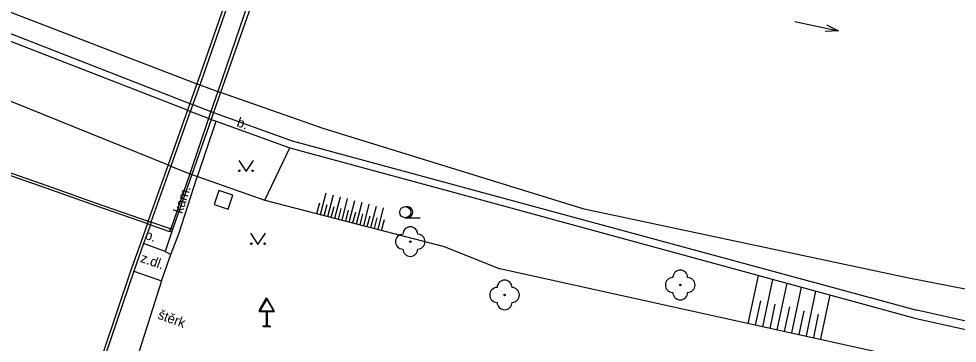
# Model space of a CAD drawing. Extents: x -598932 to -598196, y -1162207 to -1161504.
# Drawn here: x -598567.3 to -598504.1, y -1162068.8 to -1162047 of the extents above; entities that cross this region are included whole.
import ezdxf

# ---------------------------------------------------------------- set-up
doc = ezdxf.new("R2010")
doc.units = 0
for name, color, linetype in [('Level 22', 7, 'Continuous'), ('Level 26', 7, 'Continuous'), ('Level 34', 7, 'Continuous'), ('Level 36', 7, 'Continuous'), ('Level 45', 7, 'Continuous'), ('TM - hladina vodniho toku_ bazenu_ nadrze', 7, 'Continuous'), ('TM - hladina vodniho toku_ bazenu_ nadrze - shora neviditelny prubeh', 7, 'Continuous'), ('TM - horni hrana svahu', 7, 'Continuous'), ('TM - horni hrana svahu - shora neviditelna', 7, 'Continuous'), ('TM - hranice souvisleho porostu (skupiny stromu_ kere)', 7, 'Continuous'), ('TM - komunikace - VP', 7, 'Continuous'), ('TM - letecke snimky - pomocna linie', 7, 'Continuous'), ('TM - popis povrchu', 7, 'Continuous'), ('TM - rozhrani ploch obecne - NP', 7, 'Continuous'), ('TM - rozhrani ploch obecne - VP', 7, 'Continuous'), ('TM - srafovani', 7, 'Continuous'), ('TM - zabradli - VP', 7, 'Continuous'), ('TM - zed operna - VP', 7, 'Continuous')]:
    doc.layers.add(name, color=color, linetype=linetype)

msp = doc.modelspace()

# ---------------------------------------------------------------- linework, layer by layer
at = {"layer": 'Level 22'}
for centre in [(-598540.95, -1162061.97), (-598522.77, -1162064.89), (-598534.6, -1162065.56)]:
    msp.add_circle(centre, 0.05, dxfattribs=at)
for centre, start, end in [((-598540.95, -1162061.47), 0, 180), ((-598541.45, -1162061.97), 90, 270), ((-598540.45, -1162061.97), 270, 90), ((-598540.95, -1162062.47), 180, 0), ((-598522.77, -1162064.39), 0, 180), ((-598523.27, -1162064.89), 90, 270), ((-598522.27, -1162064.89), 270, 90), ((-598535.1, -1162065.56), 90, 270), ((-598534.6, -1162065.06), 0, 180), ((-598534.1, -1162065.56), 270, 90), ((-598522.77, -1162065.39), 180, 0), ((-598534.6, -1162066.06), 180, 0)]:
    msp.add_arc(centre, 0.5, start, end, dxfattribs=at)
at = {"layer": 'Level 26'}
msp.add_lwpolyline([(-598554.16, -1162059.48), (-598553.21, -1162059.79), (-598552.9, -1162058.84), (-598553.85, -1162058.53)], close=True, dxfattribs=at)
at = {"layer": 'Level 34'}
for p, q in [((-598550.65, -1162066.622), (-598550.65, -1162067.64)), ((-598550.6, -1162066.672), (-598550.6, -1162067.69)), ((-598550.9, -1162067.64), (-598550.4, -1162067.64)), ((-598550.85, -1162067.69), (-598550.35, -1162067.69))]:
    msp.add_line(p, q, dxfattribs=at)
for points in [[(-598551.15, -1162066.622), (-598550.15, -1162066.622), (-598550.65, -1162065.756)], [(-598551.1, -1162066.672), (-598550.1, -1162066.672), (-598550.6, -1162065.806)]]:
    msp.add_lwpolyline(points, close=True, dxfattribs=at)
at = {"layer": 'Level 36'}
msp.add_line((-598541.29, -1162060.365), (-598540.29, -1162060.365), dxfattribs=at)
for points in [[(-598552.51, -1162056.5), (-598552.01, -1162057.25), (-598551.51, -1162056.5)], [(-598551.71, -1162061.41), (-598551.21, -1162062.16), (-598550.71, -1162061.41)]]:
    msp.add_lwpolyline(points, dxfattribs=at)
for centre, radius in [((-598552.46, -1162057.2), 0.05), ((-598551.561, -1162057.2), 0.05), ((-598541.29, -1162059.99), 0.375), ((-598551.66, -1162062.11), 0.05), ((-598550.761, -1162062.11), 0.05)]:
    msp.add_circle(centre, radius, dxfattribs=at)
msp.add_arc((-598541.165, -1162059.99), 0.375, 260.40593, 99.59407, dxfattribs=at)
at = {"layer": 'Level 45'}
msp.add_line((-598515.044, -1162047.155), (-598512.11, -1162047.78), dxfattribs=at)
msp.add_lwpolyline([(-598512.919, -1162047.373), (-598512.11, -1162047.78), (-598513.015, -1162047.823)], dxfattribs=at)
at = {"layer": 'TM - hladina vodniho toku_ bazenu_ nadrze'}
for points in [[(-598507.36, -1162064.42), (-598529.23, -1162059.79), (-598546.82, -1162054.36), (-598553.73, -1162051.94)], [(-598487.5, -1162068.39), (-598494.81, -1162066.88), (-598507.36, -1162064.42)]]:
    msp.add_lwpolyline(points, dxfattribs=at)
at = {"layer": 'TM - hladina vodniho toku_ bazenu_ nadrze - shora neviditelny prubeh'}
for points in [[(-598569.19, -1162046.03), (-598555.32, -1162051.34)], [(-598555.32, -1162051.34), (-598555.13, -1162051.41)], [(-598555.13, -1162051.41), (-598553.92, -1162051.87)], [(-598553.92, -1162051.87), (-598553.73, -1162051.94)]]:
    msp.add_lwpolyline(points, dxfattribs=at)
at = {"layer": 'TM - horni hrana svahu'}
for points in [[(-598555.67, -1162057.46), (-598555.29, -1162057.59)], [(-598555.29, -1162057.59), (-598550.75, -1162059.17)], [(-598550.75, -1162059.17), (-598538.68, -1162062.31)], [(-598538.68, -1162062.31), (-598534.92, -1162063.81)], [(-598508.67, -1162069.6), (-598534.92, -1162063.81)]]:
    msp.add_lwpolyline(points, dxfattribs=at)
at = {"layer": 'TM - horni hrana svahu - shora neviditelna'}
for points in [[(-598571, -1162051.25), (-598557.27, -1162056.81)], [(-598557.27, -1162056.81), (-598557.08, -1162056.89)], [(-598557.08, -1162056.89), (-598555.81, -1162057.4)], [(-598555.81, -1162057.4), (-598555.67, -1162057.46)]]:
    msp.add_lwpolyline(points, dxfattribs=at)
at = {"layer": 'TM - hranice souvisleho porostu (skupiny stromu_ kere)'}
msp.add_lwpolyline([(-598550.75, -1162059.17), (-598549.06, -1162055.65)], dxfattribs=at)
at = {"layer": 'TM - komunikace - VP'}
for points in [[(-598548.13, -1162031.45), (-598550.48, -1162038.11), (-598551.86, -1162042.08), (-598552.77, -1162044.65), (-598555.07, -1162051.24), (-598555.13, -1162051.41)], [(-598555.13, -1162051.41), (-598555.6, -1162052.74)], [(-598555.6, -1162052.74), (-598555.77, -1162053.21)], [(-598555.77, -1162053.21), (-598557.08, -1162056.89)], [(-598557.08, -1162056.89), (-598558.42, -1162060.66)], [(-598558.42, -1162060.66), (-598558.46, -1162060.83)], [(-598558.46, -1162060.83), (-598558.91, -1162062.1)], [(-598558.91, -1162062.1), (-598559.58, -1162063.97)], [(-598559.58, -1162063.97), (-598561.45, -1162069.5)]]:
    msp.add_lwpolyline(points, dxfattribs=at)
at = {"layer": 'TM - letecke snimky - pomocna linie'}
msp.add_lwpolyline([(-598557.71, -1162064.61), (-598559.48, -1162070.19)], dxfattribs=at)
at = {"layer": 'TM - rozhrani ploch obecne - NP'}
for points in [[(-598569.63, -1162047.29), (-598555.79, -1162052.67)], [(-598555.96, -1162053.13), (-598569.79, -1162047.76)], [(-598555.77, -1162053.21), (-598555.96, -1162053.13)], [(-598555.79, -1162052.67), (-598555.6, -1162052.74)], [(-598555.6, -1162052.74), (-598554.38, -1162053.21)], [(-598554.54, -1162053.68), (-598555.77, -1162053.21)], [(-598554.37, -1162053.75), (-598554.54, -1162053.68)], [(-598554.38, -1162053.21), (-598554.2, -1162053.28)]]:
    msp.add_lwpolyline(points, dxfattribs=at)
at = {"layer": 'TM - rozhrani ploch obecne - VP'}
for points in [[(-598545.69, -1162023.91), (-598546.4, -1162025.9), (-598548.32, -1162031.38), (-598550.67, -1162038.04), (-598552.05, -1162042.01), (-598552.96, -1162044.58), (-598555.26, -1162051.17), (-598555.32, -1162051.34)], [(-598544.08, -1162024.44), (-598550.46, -1162042.61), (-598553.73, -1162051.94)], [(-598555.32, -1162051.34), (-598555.79, -1162052.67)], [(-598553.73, -1162051.94), (-598554.2, -1162053.28)], [(-598555.96, -1162053.13), (-598557.27, -1162056.81)], [(-598555.79, -1162052.67), (-598555.96, -1162053.13)], [(-598554.37, -1162053.75), (-598555.67, -1162057.46)], [(-598554.2, -1162053.28), (-598554.37, -1162053.75)], [(-598554.37, -1162053.75), (-598554.02, -1162053.87)], [(-598554.2, -1162053.28), (-598548.91, -1162055.19)], [(-598555.29, -1162057.59), (-598554.02, -1162053.87)], [(-598554.02, -1162053.87), (-598549.06, -1162055.65)], [(-598549.06, -1162055.65), (-598537.89, -1162058.69), (-598510.89, -1162066.05), (-598506.96, -1162067.12)], [(-598548.91, -1162055.19), (-598506.84, -1162066.59)], [(-598572.61, -1162055.86), (-598568.8, -1162057.2), (-598565.5, -1162058.35), (-598562.16, -1162059.54), (-598558.65, -1162060.76)], [(-598572.56, -1162055.7), (-598568.74, -1162057.04), (-598565.44, -1162058.19), (-598562.1, -1162059.38), (-598558.61, -1162060.6)], [(-598557.27, -1162056.81), (-598558.6, -1162060.57), (-598558.61, -1162060.6)], [(-598555.67, -1162057.46), (-598556.97, -1162061.16)], [(-598557.08, -1162062.83), (-598556.54, -1162061.44), (-598555.32, -1162057.68), (-598555.29, -1162057.59)], [(-598558.61, -1162060.6), (-598558.65, -1162060.76)], [(-598558.61, -1162060.6), (-598558.42, -1162060.66)], [(-598557.11, -1162061.11), (-598558.42, -1162060.66)], [(-598558.65, -1162060.76), (-598559.1, -1162062.03), (-598559.77, -1162063.9), (-598561.64, -1162069.44), (-598565.04, -1162079.04)], [(-598558.65, -1162060.76), (-598558.46, -1162060.83)], [(-598558.46, -1162060.83), (-598557.17, -1162061.28)], [(-598557.01, -1162061.29), (-598557.47, -1162062.64)], [(-598557.17, -1162061.28), (-598557.11, -1162061.11)], [(-598557.01, -1162061.29), (-598557.17, -1162061.28)], [(-598556.97, -1162061.16), (-598557.11, -1162061.11)], [(-598556.97, -1162061.16), (-598556.99, -1162061.22), (-598557.01, -1162061.29)], [(-598557.47, -1162062.64), (-598558.91, -1162062.1)], [(-598559.58, -1162063.97), (-598557.71, -1162064.61), (-598557.08, -1162062.83)], [(-598557.47, -1162062.64), (-598557.08, -1162062.83)], [(-598506.96, -1162067.12), (-598495.26, -1162069.73), (-598488.05, -1162071.34)]]:
    msp.add_lwpolyline(points, dxfattribs=at)
at = {"layer": 'TM - srafovani'}
for points in [[(-598546.99, -1162060.15), (-598546.62, -1162058.69)], [(-598546.51, -1162060.27), (-598546.13, -1162058.82)], [(-598547.24, -1162060.08), (-598547.05, -1162059.36)], [(-598546.03, -1162060.4), (-598545.65, -1162058.95)], [(-598545.54, -1162060.52), (-598545.17, -1162059.07)], [(-598545.06, -1162060.65), (-598544.68, -1162059.2)], [(-598544.57, -1162060.77), (-598544.2, -1162059.32)], [(-598544.09, -1162060.9), (-598543.71, -1162059.45)], [(-598546.75, -1162060.21), (-598546.56, -1162059.48)], [(-598546.27, -1162060.34), (-598546.08, -1162059.61)], [(-598545.78, -1162060.46), (-598545.6, -1162059.74)], [(-598545.3, -1162060.59), (-598545.11, -1162059.86)], [(-598544.82, -1162060.71), (-598544.63, -1162059.99)], [(-598543.61, -1162061.03), (-598543.23, -1162059.58)], [(-598543.12, -1162061.15), (-598542.75, -1162059.7)], [(-598544.33, -1162060.84), (-598544.14, -1162060.11)], [(-598543.85, -1162060.96), (-598543.66, -1162060.24)], [(-598543.36, -1162061.09), (-598543.18, -1162060.36)], [(-598542.88, -1162061.22), (-598542.69, -1162060.49)], [(-598518.19, -1162067.5), (-598517.5, -1162064.25)], [(-598517.21, -1162067.7), (-598516.54, -1162064.51)], [(-598516.23, -1162067.91), (-598515.57, -1162064.77)], [(-598515.25, -1162068.11), (-598514.6, -1162065.04)], [(-598514.27, -1162068.32), (-598513.64, -1162065.3)], [(-598513.29, -1162068.52), (-598512.67, -1162065.56)], [(-598517.7, -1162067.6), (-598517.35, -1162065.95)], [(-598516.72, -1162067.81), (-598516.38, -1162066.17)], [(-598515.74, -1162068.01), (-598515.39, -1162066.36)], [(-598514.76, -1162068.22), (-598514.43, -1162066.64)], [(-598513.78, -1162068.42), (-598513.45, -1162066.86)]]:
    msp.add_lwpolyline(points, dxfattribs=at)
at = {"layer": 'TM - zabradli - VP'}
for points in [[(-598544.3, -1162024.37), (-598550.71, -1162042.47), (-598553.92, -1162051.87)], [(-598553.92, -1162051.87), (-598554.38, -1162053.21)], [(-598554.54, -1162053.68), (-598555.81, -1162057.4)], [(-598554.38, -1162053.21), (-598554.54, -1162053.68)], [(-598555.81, -1162057.4), (-598557.07, -1162061.1)]]:
    msp.add_lwpolyline(points, dxfattribs=at)
at = {"layer": 'TM - zed operna - VP'}
msp.add_lwpolyline([(-598487.95, -1162070.8), (-598495.14, -1162069.2), (-598506.84, -1162066.59)], dxfattribs=at)

# ---------------------------------------------------------------- texts
at = {"layer": 'TM - popis povrchu'}
for s, rotation, p in [('b.', 340.21, (-598552.69, -1162054.19)), ('kam.', 72.02, (-598556.31, -1162060.13)), ('b.', 341.21, (-598558.88, -1162061.77)), ('z.dl.', 341.11, (-598559.18, -1162063.33)), ('štěrk', 340.13, (-598558.01, -1162067.14))]:
    msp.add_text(s, height=0.65, rotation=rotation, dxfattribs=at).set_placement(p)

doc.saveas('drawing.dxf')
